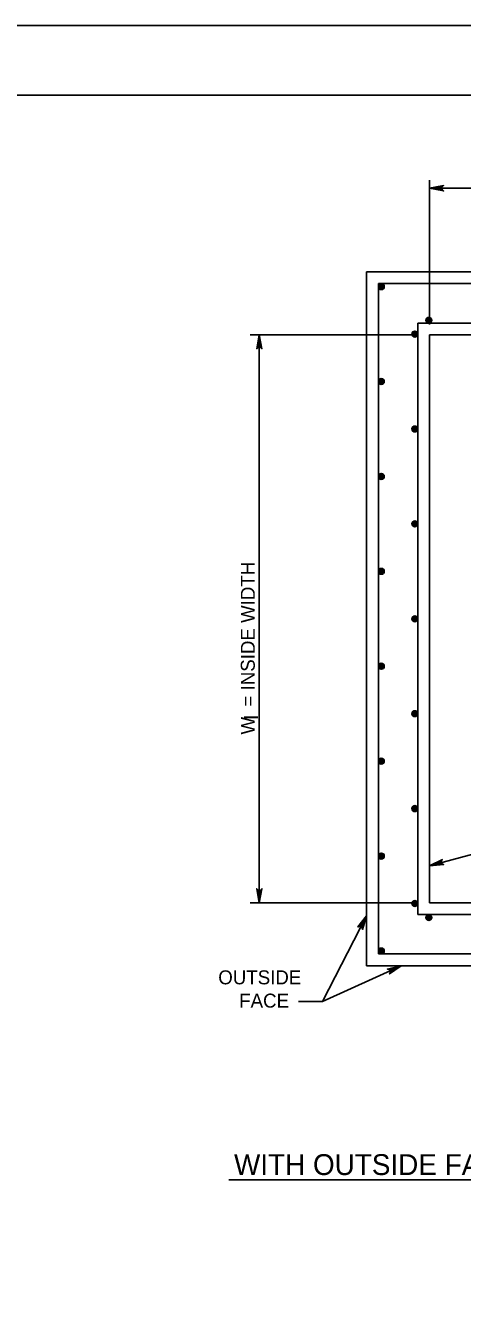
# Model space of a CAD drawing. Extents: x -6420 to 49575, y -4552 to 11624.
# Drawn here: x 2831 to 3139, y 2934 to 3829 of the extents above; entities that cross this region are included whole.
import ezdxf

# ---------------------------------------------------------------- set-up
doc = ezdxf.new("R2010")
doc.units = 0
doc.layers.add('1', color=7, linetype='Continuous')
doc.layers.add('PLT-BNDY', color=7, linetype='Continuous')

msp = doc.modelspace()

# ---------------------------------------------------------------- linework, layer by layer
at = {"layer": '1'}
for p, q in [((3115.99, 3719.59), (3115.99, 3617.96)), ((3115.99, 3713.89), (3516, 3713.89)), ((3079.87, 3174.43), (3079.87, 3646.67)), ((3079.87, 3646.67), (3399.33, 3646.67)), ((3107.66, 3618.89), (3107.66, 3202.21)), ((3399.33, 3618.89), (3107.66, 3618.89)), ((3107.46, 3610.55), (2989.62, 3610.55)), ((2995.99, 3610.55), (2995.99, 3210.55)), ((3115.99, 3236.61), (3164.04, 3249.55)), ((2989.62, 3210.55), (3107.46, 3210.55)), ((3071.54, 3201.27), (3040.43, 3140.98)), ((3107.66, 3202.21), (3399.33, 3202.21)), ((3399.08, 3174.43), (3079.87, 3174.43)), ((3040.43, 3140.98), (3095.98, 3166.1)), ((3023.55, 3140.98), (3040.43, 3140.98)), ((2974.45, 3015.22), (3667.22, 3015.22))]:
    msp.add_line(p, q, dxfattribs=at)
for points in [[(4563.89, 1929.01), (4563.89, 3779.41), (1985.15, 3779.41), (1985.15, 1929.01), (4563.89, 1929.01), (4563.89, 2015.49), (3907.72, 2015.49), (3907.72, 2227.69), (4563.89, 2227.69), (4563.89, 2322.72), (3907.72, 2322.72), (3907.72, 1929.01), (4166.25, 1929.01), (4166.25, 2015.49), (4166.25, 1929.01), (4418.88, 1929.01), (4418.88, 2015.49), (4418.88, 1975.09), (4563.89, 1975.09)], [(3115.99, 3713.89), (3125.77, 3715.72), (3125.4, 3715.46), (3125.02, 3715.2), (3124.83, 3714.87), (3124.63, 3714.54), (3124.58, 3714.22), (3124.52, 3713.89), (3124.58, 3713.56), (3124.63, 3713.23), (3124.83, 3712.9), (3125.02, 3712.58), (3125.4, 3712.31), (3125.77, 3712.05), (3115.99, 3713.89), (3125.4, 3712.31), (3125.02, 3712.58), (3115.99, 3713.89), (3124.83, 3712.9), (3124.63, 3713.23), (3115.99, 3713.89), (3124.58, 3713.56), (3124.52, 3713.89), (3115.99, 3713.89), (3124.58, 3714.22), (3124.63, 3714.54), (3115.99, 3713.89), (3124.83, 3714.87), (3125.02, 3715.2), (3115.99, 3713.89), (3125.4, 3715.46)], [(2995.99, 3610.55), (2997.82, 3600.77), (2997.56, 3601.15), (2997.3, 3601.52), (2996.97, 3601.72), (2996.64, 3601.91), (2996.32, 3601.97), (2995.99, 3602.02), (2995.66, 3601.97), (2995.33, 3601.91), (2995, 3601.72), (2994.68, 3601.52), (2994.41, 3601.15), (2994.15, 3600.77), (2995.99, 3610.55), (2994.41, 3601.15), (2994.68, 3601.52), (2995.99, 3610.55), (2995, 3601.72), (2995.33, 3601.91), (2995.99, 3610.55), (2995.66, 3601.97), (2995.99, 3602.02), (2995.99, 3610.55), (2996.32, 3601.97), (2996.64, 3601.91), (2995.99, 3610.55), (2996.97, 3601.72), (2997.3, 3601.52), (2995.99, 3610.55), (2997.56, 3601.15)], [(3115.99, 3236.61), (3124.96, 3240.93), (3124.66, 3240.58), (3124.37, 3240.23), (3124.27, 3239.86), (3124.16, 3239.49), (3124.19, 3239.16), (3124.23, 3238.83), (3124.37, 3238.53), (3124.51, 3238.23), (3124.78, 3237.96), (3125.05, 3237.69), (3125.48, 3237.54), (3125.92, 3237.38), (3115.99, 3236.61), (3125.48, 3237.54), (3125.05, 3237.69), (3115.99, 3236.61), (3124.78, 3237.96), (3124.51, 3238.23), (3115.99, 3236.61), (3124.37, 3238.53), (3124.23, 3238.83), (3115.99, 3236.61), (3124.19, 3239.16), (3124.16, 3239.49), (3115.99, 3236.61), (3124.27, 3239.86), (3124.37, 3240.23), (3115.99, 3236.61), (3124.66, 3240.58)], [(2995.99, 3210.55), (2994.15, 3220.33), (2994.41, 3219.95), (2994.68, 3219.58), (2995, 3219.38), (2995.33, 3219.19), (2995.66, 3219.13), (2995.99, 3219.08), (2996.32, 3219.13), (2996.64, 3219.19), (2996.97, 3219.38), (2997.3, 3219.58), (2997.56, 3219.95), (2997.82, 3220.33), (2995.99, 3210.55), (2997.56, 3219.95), (2997.3, 3219.58), (2995.99, 3210.55), (2996.97, 3219.38), (2996.64, 3219.19), (2995.99, 3210.55), (2996.32, 3219.13), (2995.99, 3219.08), (2995.99, 3210.55), (2995.66, 3219.13), (2995.33, 3219.19), (2995.99, 3210.55), (2995, 3219.38), (2994.68, 3219.58), (2995.99, 3210.55), (2994.41, 3219.95)], [(3071.54, 3201.27), (3068.69, 3191.73), (3068.63, 3192.19), (3068.57, 3192.64), (3068.36, 3192.97), (3068.16, 3193.29), (3067.9, 3193.49), (3067.63, 3193.69), (3067.31, 3193.79), (3067, 3193.89), (3066.61, 3193.87), (3066.23, 3193.85), (3065.83, 3193.63), (3065.42, 3193.42), (3071.54, 3201.27), (3065.83, 3193.63), (3066.23, 3193.85), (3071.54, 3201.27), (3066.61, 3193.87), (3067, 3193.89), (3071.54, 3201.27), (3067.31, 3193.79), (3067.63, 3193.69), (3071.54, 3201.27), (3067.9, 3193.49), (3068.16, 3193.29), (3071.54, 3201.27), (3068.36, 3192.97), (3068.57, 3192.64), (3071.54, 3201.27), (3068.63, 3192.19)], [(3095.98, 3166.1), (3087.81, 3160.4), (3088.05, 3160.79), (3088.29, 3161.18), (3088.33, 3161.56), (3088.37, 3161.94), (3088.29, 3162.26), (3088.2, 3162.58), (3088.02, 3162.86), (3087.83, 3163.14), (3087.52, 3163.35), (3087.21, 3163.57), (3086.75, 3163.66), (3086.3, 3163.74), (3095.98, 3166.1), (3086.75, 3163.66), (3087.21, 3163.57), (3095.98, 3166.1), (3087.52, 3163.35), (3087.83, 3163.14), (3095.98, 3166.1), (3088.02, 3162.86), (3088.2, 3162.58), (3095.98, 3166.1), (3088.29, 3162.26), (3088.37, 3161.94), (3095.98, 3166.1), (3088.33, 3161.56), (3088.29, 3161.18), (3095.98, 3166.1), (3088.05, 3160.79)]]:
    msp.add_lwpolyline(points, dxfattribs=at)
for points in [[(3071.54, 3655), (3560.44, 3655), (3560.44, 3166.1), (3071.54, 3166.1)], [(3115.99, 3210.55), (3516, 3210.55), (3516, 3610.55), (3115.99, 3610.55)]]:
    msp.add_lwpolyline(points, close=True, dxfattribs=at)
for centre, radius in [((3081.96, 3644.58), 2.08), ((3081.96, 3644.58), 1.94), ((3081.96, 3644.58), 1.79), ((3081.96, 3644.58), 1.64), ((3081.96, 3644.58), 1.49), ((3081.96, 3644.58), 1.34), ((3081.96, 3644.58), 1.2), ((3081.96, 3644.58), 1.05), ((3081.96, 3644.58), 0.9), ((3081.96, 3644.58), 0.752), ((3081.96, 3644.58), 0.604), ((3081.96, 3644.58), 0.456), ((3081.96, 3644.58), 0.308), ((3081.96, 3644.58), 0.16), ((3115.39, 3620.97), 2.08), ((3115.39, 3620.97), 1.94), ((3115.39, 3620.97), 1.79), ((3115.39, 3620.97), 1.64), ((3115.39, 3620.97), 1.49), ((3115.39, 3620.97), 1.34), ((3115.39, 3620.97), 1.2), ((3115.39, 3620.97), 1.05), ((3115.39, 3620.97), 0.9), ((3115.39, 3620.97), 0.752), ((3115.39, 3620.97), 0.604), ((3115.39, 3620.97), 0.456), ((3115.39, 3620.97), 0.308), ((3115.39, 3620.97), 0.16), ((3105.57, 3611.15), 2.08), ((3105.57, 3611.15), 1.94), ((3105.57, 3611.15), 1.79), ((3105.57, 3611.15), 1.64), ((3105.57, 3611.15), 1.49), ((3105.57, 3611.15), 1.34), ((3105.57, 3611.15), 1.2), ((3105.57, 3611.15), 1.05), ((3105.57, 3611.15), 0.9), ((3105.57, 3611.15), 0.752), ((3105.57, 3611.15), 0.604), ((3105.57, 3611.15), 0.456), ((3105.57, 3611.15), 0.308), ((3105.57, 3611.15), 0.16), ((3081.96, 3577.72), 2.08), ((3081.96, 3577.72), 1.94), ((3081.96, 3577.72), 1.79), ((3081.96, 3577.72), 1.64), ((3081.96, 3577.72), 1.49), ((3081.96, 3577.72), 1.34), ((3081.96, 3577.72), 1.2), ((3081.96, 3577.72), 1.05), ((3081.96, 3577.72), 0.9), ((3081.96, 3577.72), 0.752), ((3081.96, 3577.72), 0.604), ((3081.96, 3577.72), 0.456), ((3081.96, 3577.72), 0.308), ((3081.96, 3577.72), 0.16), ((3105.57, 3544.29), 2.08), ((3105.57, 3544.29), 1.94), ((3105.57, 3544.29), 1.79), ((3105.57, 3544.29), 1.64), ((3105.57, 3544.29), 1.49), ((3105.57, 3544.29), 1.34), ((3105.57, 3544.29), 1.2), ((3105.57, 3544.29), 1.05), ((3105.57, 3544.29), 0.9), ((3105.57, 3544.29), 0.752), ((3105.57, 3544.29), 0.604), ((3105.57, 3544.29), 0.456), ((3105.57, 3544.29), 0.308), ((3105.57, 3544.29), 0.16), ((3081.96, 3510.85), 2.08), ((3081.96, 3510.85), 1.94), ((3081.96, 3510.85), 1.79), ((3081.96, 3510.85), 1.64), ((3081.96, 3510.85), 1.49), ((3081.96, 3510.85), 1.34), ((3081.96, 3510.85), 1.2), ((3081.96, 3510.85), 1.05), ((3081.96, 3510.85), 0.9), ((3081.96, 3510.85), 0.752), ((3081.96, 3510.85), 0.604), ((3081.96, 3510.85), 0.456), ((3081.96, 3510.85), 0.308), ((3081.96, 3510.85), 0.16), ((3105.57, 3477.42), 2.08), ((3105.57, 3477.42), 1.94), ((3105.57, 3477.42), 1.79), ((3105.57, 3477.42), 1.64), ((3105.57, 3477.42), 1.49), ((3105.57, 3477.42), 1.34), ((3105.57, 3477.42), 1.2), ((3105.57, 3477.42), 1.05), ((3105.57, 3477.42), 0.9), ((3105.57, 3477.42), 0.752), ((3105.57, 3477.42), 0.604), ((3105.57, 3477.42), 0.456), ((3105.57, 3477.42), 0.308), ((3105.57, 3477.42), 0.16), ((3081.96, 3443.99), 2.08), ((3081.96, 3443.99), 1.94), ((3081.96, 3443.99), 1.79), ((3081.96, 3443.99), 1.64), ((3081.96, 3443.99), 1.49), ((3081.96, 3443.99), 1.34), ((3081.96, 3443.99), 1.2), ((3081.96, 3443.99), 1.05), ((3081.96, 3443.99), 0.9), ((3081.96, 3443.99), 0.752), ((3081.96, 3443.99), 0.604), ((3081.96, 3443.99), 0.456), ((3081.96, 3443.99), 0.308), ((3081.96, 3443.99), 0.16), ((3105.57, 3410.55), 2.08), ((3105.57, 3410.55), 1.94), ((3105.57, 3410.55), 1.79), ((3105.57, 3410.55), 1.64), ((3105.57, 3410.55), 1.49), ((3105.57, 3410.55), 1.34), ((3105.57, 3410.55), 1.2), ((3105.57, 3410.55), 1.05), ((3105.57, 3410.55), 0.9), ((3105.57, 3410.55), 0.752), ((3105.57, 3410.55), 0.604), ((3105.57, 3410.55), 0.456), ((3105.57, 3410.55), 0.308), ((3105.57, 3410.55), 0.16), ((3081.96, 3377.12), 2.08), ((3081.96, 3377.12), 1.94), ((3081.96, 3377.12), 1.79), ((3081.96, 3377.12), 1.64), ((3081.96, 3377.12), 1.49), ((3081.96, 3377.12), 1.34), ((3081.96, 3377.12), 1.2), ((3081.96, 3377.12), 1.05), ((3081.96, 3377.12), 0.9), ((3081.96, 3377.12), 0.752), ((3081.96, 3377.12), 0.604), ((3081.96, 3377.12), 0.456), ((3081.96, 3377.12), 0.308), ((3081.96, 3377.12), 0.16), ((3105.57, 3343.69), 2.08), ((3105.57, 3343.69), 1.94), ((3105.57, 3343.69), 1.79), ((3105.57, 3343.69), 1.64), ((3105.57, 3343.69), 1.49), ((3105.57, 3343.69), 1.34), ((3105.57, 3343.69), 1.2), ((3105.57, 3343.69), 1.05), ((3105.57, 3343.69), 0.9), ((3105.57, 3343.69), 0.752), ((3105.57, 3343.69), 0.604), ((3105.57, 3343.69), 0.456), ((3105.57, 3343.69), 0.308), ((3105.57, 3343.69), 0.16), ((3081.96, 3310.25), 2.08), ((3081.96, 3310.25), 1.94), ((3081.96, 3310.25), 1.79), ((3081.96, 3310.25), 1.64), ((3081.96, 3310.25), 1.49), ((3081.96, 3310.25), 1.34), ((3081.96, 3310.25), 1.2), ((3081.96, 3310.25), 1.05), ((3081.96, 3310.25), 0.9), ((3081.96, 3310.25), 0.752), ((3081.96, 3310.25), 0.604), ((3081.96, 3310.25), 0.456), ((3081.96, 3310.25), 0.308), ((3081.96, 3310.25), 0.16), ((3105.57, 3276.82), 2.08), ((3105.57, 3276.82), 1.94), ((3105.57, 3276.82), 1.79), ((3105.57, 3276.82), 1.64), ((3105.57, 3276.82), 1.49), ((3105.57, 3276.82), 1.34), ((3105.57, 3276.82), 1.2), ((3105.57, 3276.82), 1.05), ((3105.57, 3276.82), 0.9), ((3105.57, 3276.82), 0.752), ((3105.57, 3276.82), 0.604), ((3105.57, 3276.82), 0.456), ((3105.57, 3276.82), 0.308), ((3105.57, 3276.82), 0.16), ((3081.96, 3243.39), 2.08), ((3081.96, 3243.39), 1.94), ((3081.96, 3243.39), 1.79), ((3081.96, 3243.39), 1.64), ((3081.96, 3243.39), 1.49), ((3081.96, 3243.39), 1.34), ((3081.96, 3243.39), 1.2), ((3081.96, 3243.39), 1.05), ((3081.96, 3243.39), 0.9), ((3081.96, 3243.39), 0.752), ((3081.96, 3243.39), 0.604), ((3081.96, 3243.39), 0.456), ((3081.96, 3243.39), 0.308), ((3081.96, 3243.39), 0.16), ((3105.57, 3209.95), 2.08), ((3105.57, 3209.95), 1.94), ((3105.57, 3209.95), 1.79), ((3105.57, 3209.95), 1.64), ((3105.57, 3209.95), 1.49), ((3105.57, 3209.95), 1.34), ((3105.57, 3209.95), 1.2), ((3105.57, 3209.95), 1.05), ((3105.57, 3209.95), 0.9), ((3105.57, 3209.95), 0.752), ((3105.57, 3209.95), 0.604), ((3105.57, 3209.95), 0.456), ((3105.57, 3209.95), 0.308), ((3105.57, 3209.95), 0.16), ((3115.39, 3200.13), 2.08), ((3115.39, 3200.13), 1.94), ((3115.39, 3200.13), 1.79), ((3115.39, 3200.13), 1.64), ((3115.39, 3200.13), 1.49), ((3115.39, 3200.13), 1.34), ((3115.39, 3200.13), 1.2), ((3115.39, 3200.13), 1.05), ((3115.39, 3200.13), 0.9), ((3115.39, 3200.13), 0.752), ((3115.39, 3200.13), 0.604), ((3115.39, 3200.13), 0.456), ((3115.39, 3200.13), 0.308), ((3115.39, 3200.13), 0.16), ((3081.96, 3176.52), 2.08), ((3081.96, 3176.52), 1.94), ((3081.96, 3176.52), 1.79), ((3081.96, 3176.52), 1.64), ((3081.96, 3176.52), 1.49), ((3081.96, 3176.52), 1.34), ((3081.96, 3176.52), 1.2), ((3081.96, 3176.52), 1.05), ((3081.96, 3176.52), 0.9), ((3081.96, 3176.52), 0.752), ((3081.96, 3176.52), 0.604), ((3081.96, 3176.52), 0.456), ((3081.96, 3176.52), 0.308), ((3081.96, 3176.52), 0.16)]:
    msp.add_circle(centre, radius, dxfattribs=at)
at = {"layer": 'PLT-BNDY'}
msp.add_lwpolyline([(1857.19, 3828.62), (4616.38, 3828.62), (4616.38, 1879.8), (1857.19, 1879.8)], close=True, dxfattribs=at)

# ---------------------------------------------------------------- texts
at = {"layer": '1'}
for s, height, p in [('W  = INSIDE WIDTH', 9.8425, (2992.83, 3329.02)), ('I', 9.84, (2995.13, 3339.3))]:
    msp.add_text(s, height=height, rotation=90, dxfattribs=at).set_placement(p)
for s, height, p in [('OUTSIDE', 9.843, (2967.07, 3153.02)), ('FACE', 9.843, (2981.83, 3136.62)), ('WITH OUTSIDE FACE AND INSIDE FACE REINFORCEMENT', 14.6898, (2978.17, 3018.66))]:
    msp.add_text(s, height=height, dxfattribs=at).set_placement(p)

doc.saveas('drawing.dxf')
